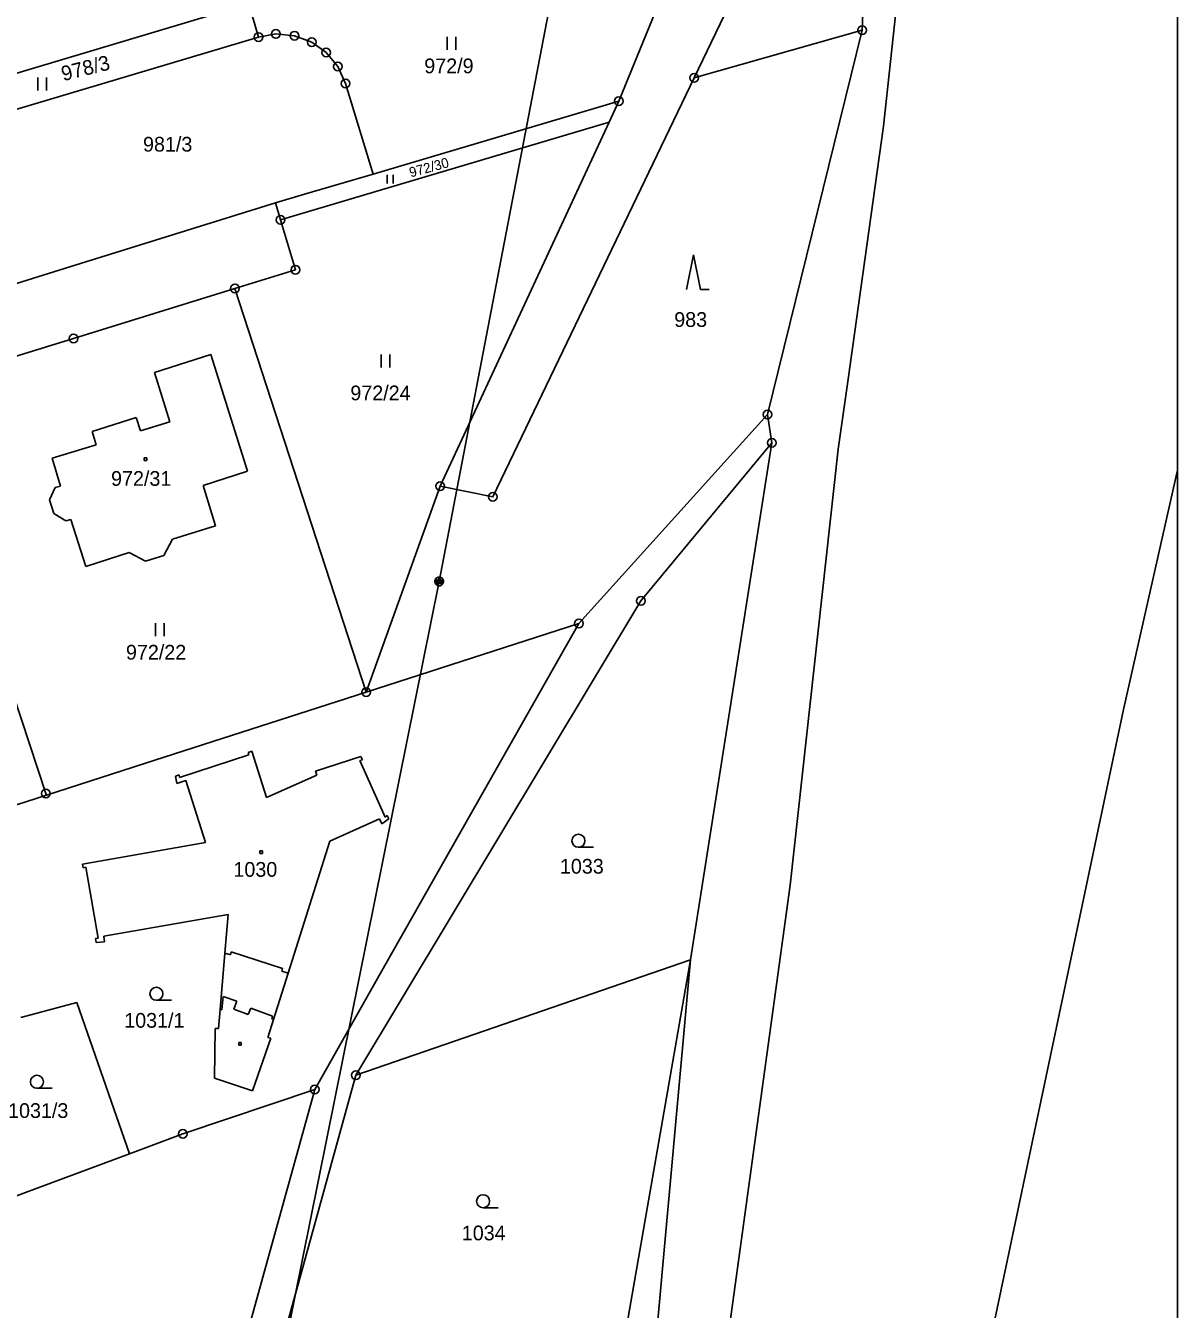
# Model space of a CAD drawing. Extents: x -468021 to -466942, y -1130484 to -1128584.
# Drawn here: x -467074.6 to -466941.7, y -1129387.9 to -1129239.8 of the extents above; entities that cross this region are included whole.
import ezdxf

# ---------------------------------------------------------------- set-up
doc = ezdxf.new("R2010")
doc.units = 0
doc.layers.add('Default', color=7, linetype='Continuous')
doc.layers.add('DKM', color=7, linetype='Continuous')

msp = doc.modelspace()

# ---------------------------------------------------------------- linework, layer by layer
at = {"layer": 'Default'}
msp.add_lwpolyline([(-468020.6, -1128583.91), (-466941.68, -1128583.91), (-466941.68, -1130484.41), (-468020.6, -1130484.41)], close=True, dxfattribs=at)
at = {"layer": 'DKM'}
for p, q in [((-466975.58, -1129251.34), (-466972.08, -1129218.81)), ((-467011.96, -1129226.44), (-467026.85, -1129303.88)), ((-466977.62, -1129228.82), (-466978.04, -1129240.28)), ((-466997.42, -1129245.79), (-466991.07, -1129232.49)), ((-467006.12, -1129248.46), (-467000.72, -1129235.28)), ((-467048.81, -1129237.23), (-467132.13, -1129262.11)), ((-467047.69, -1129241.07), (-467048.81, -1129237.23)), ((-467047.69, -1129241.07), (-467045.7, -1129240.72)), ((-467045.7, -1129240.72), (-467043.55, -1129240.92)), ((-467043.55, -1129240.92), (-467041.56, -1129241.66)), ((-466997.42, -1129245.79), (-466978.04, -1129240.28)), ((-466978.04, -1129240.28), (-466988.98, -1129284.63)), ((-467047.69, -1129241.07), (-467083.32, -1129251.71)), ((-467041.56, -1129241.66), (-467039.9, -1129242.85)), ((-467025.91, -1129242.55), (-467025.91, -1129241.05)), ((-467024.91, -1129241.05), (-467024.91, -1129242.55)), ((-467039.9, -1129242.85), (-467038.55, -1129244.47)), ((-467038.55, -1129244.47), (-467037.67, -1129246.43)), ((-467073.14, -1129247.24), (-467073.14, -1129245.74)), ((-467072.14, -1129245.74), (-467072.14, -1129247.24)), ((-467037.67, -1129246.43), (-467034.45, -1129256.89)), ((-467020.65, -1129294.12), (-466997.42, -1129245.79)), ((-467034.45, -1129256.89), (-467006.12, -1129248.46)), ((-467006.12, -1129248.46), (-467007.25, -1129250.89)), ((-467007.25, -1129250.89), (-467045.15, -1129262.17)), ((-467026.74, -1129292.9), (-467007.25, -1129250.89)), ((-466979.66, -1129280.55), (-466975.58, -1129251.34)), ((-467042.4, -1129259.2), (-467034.45, -1129256.89)), ((-467032.85, -1129257.97), (-467032.85, -1129256.97)), ((-467032.17, -1129256.97), (-467032.17, -1129257.97)), ((-467069.36, -1129267.56), (-467045.74, -1129260.19)), ((-467045.74, -1129260.19), (-467042.4, -1129259.2)), ((-467045.15, -1129262.17), (-467045.74, -1129260.19)), ((-467045.15, -1129262.17), (-467043.44, -1129267.92)), ((-467077.6, -1129270.12), (-467069.36, -1129267.56)), ((-466998.31, -1129270.2), (-466997.51, -1129266.2)), ((-466997.51, -1129266.2), (-466996.71, -1129270.2)), ((-467043.44, -1129267.92), (-467050.41, -1129270.08)), ((-467050.41, -1129270.08), (-467069.03, -1129275.85)), ((-467035.27, -1129316.66), (-467050.41, -1129270.08)), ((-466996.71, -1129270.2), (-466995.71, -1129270.2)), ((-467069.03, -1129275.85), (-467087.66, -1129281.62)), ((-467053.18, -1129277.72), (-467059.68, -1129279.78)), ((-467048.98, -1129291.17), (-467053.18, -1129277.72)), ((-467033.53, -1129279.21), (-467033.53, -1129277.71)), ((-467032.53, -1129277.71), (-467032.53, -1129279.21)), ((-467059.68, -1129279.78), (-467057.92, -1129285.48)), ((-466980.82, -1129288.64), (-466979.66, -1129280.55)), ((-467061.81, -1129284.98), (-467066.9, -1129286.59)), ((-467061.33, -1129286.53), (-467061.81, -1129284.98)), ((-467010.72, -1129308.74), (-466988.98, -1129284.63)), ((-466988.98, -1129284.63), (-466988.48, -1129287.89)), ((-467066.9, -1129286.59), (-467066.44, -1129288.11)), ((-467057.92, -1129285.48), (-467061.33, -1129286.53)), ((-467066.44, -1129288.11), (-467071.52, -1129289.67)), ((-467003.57, -1129306.13), (-466988.48, -1129287.89)), ((-466988.48, -1129287.89), (-466997.85, -1129347.57)), ((-467071.52, -1129289.67), (-467070.53, -1129292.88)), ((-467060.89, -1129289.62), (-467060.59, -1129289.62)), ((-467060.89, -1129289.92), (-467060.89, -1129289.62)), ((-467060.59, -1129289.62), (-467060.59, -1129289.92)), ((-466986.37, -1129338.94), (-466980.82, -1129288.64)), ((-467060.59, -1129289.92), (-467060.89, -1129289.92)), ((-467054.08, -1129292.83), (-467048.98, -1129291.17)), ((-466947.89, -1129318.68), (-466941.68, -1129291.06)), ((-467071.15, -1129293.07), (-467071.82, -1129294.49)), ((-467070.53, -1129292.88), (-467071.15, -1129293.07)), ((-467052.64, -1129297.48), (-467054.08, -1129292.83)), ((-467035.27, -1129316.66), (-467026.74, -1129292.9)), ((-467026.74, -1129292.9), (-467020.65, -1129294.12)), ((-467071.82, -1129294.49), (-467071.31, -1129296.06)), ((-467071.31, -1129296.06), (-467069.94, -1129296.9)), ((-467069.94, -1129296.9), (-467069.34, -1129296.74)), ((-467069.34, -1129296.74), (-467067.62, -1129302.15)), ((-467057.63, -1129299.02), (-467052.64, -1129297.48)), ((-467058.63, -1129300.9), (-467057.63, -1129299.02)), ((-467067.62, -1129302.15), (-467062.6, -1129300.56)), ((-467062.6, -1129300.56), (-467060.73, -1129301.54)), ((-467060.73, -1129301.54), (-467058.63, -1129300.9)), ((-467026.85, -1129303.88), (-467062.57, -1129480.89)), ((-467027.35, -1129303.78), (-467027.25, -1129303.58)), ((-467027.35, -1129303.98), (-467027.35, -1129303.78)), ((-467027.25, -1129304.18), (-467027.35, -1129303.98)), ((-467027.25, -1129303.58), (-467027.15, -1129303.48)), ((-467027.15, -1129304.28), (-467027.25, -1129304.18)), ((-467027.15, -1129303.48), (-467026.95, -1129303.38)), ((-467027.15, -1129303.68), (-467027.15, -1129304.08)), ((-467027.15, -1129304.08), (-467026.95, -1129304.18)), ((-467026.95, -1129304.38), (-467027.15, -1129304.28)), ((-467026.95, -1129303.38), (-467026.75, -1129303.38)), ((-467026.95, -1129304.18), (-467026.95, -1129303.58)), ((-467026.95, -1129303.58), (-467026.75, -1129303.58)), ((-467026.75, -1129304.38), (-467026.95, -1129304.38)), ((-467026.75, -1129303.38), (-467026.55, -1129303.48)), ((-467026.75, -1129303.58), (-467026.75, -1129304.18)), ((-467026.75, -1129304.18), (-467026.55, -1129304.08)), ((-467026.55, -1129304.28), (-467026.75, -1129304.38)), ((-467026.55, -1129303.48), (-467026.45, -1129303.58)), ((-467026.55, -1129304.08), (-467026.55, -1129303.68)), ((-467026.45, -1129304.18), (-467026.55, -1129304.28)), ((-467026.45, -1129303.58), (-467026.35, -1129303.78)), ((-467026.35, -1129303.98), (-467026.45, -1129304.18)), ((-467026.35, -1129303.78), (-467026.35, -1129303.98)), ((-467079.95, -1129304.98), (-467072.24, -1129328.35)), ((-467036.47, -1129360.88), (-467003.57, -1129306.13)), ((-467059.59, -1129310.21), (-467059.59, -1129308.71)), ((-467058.59, -1129308.71), (-467058.59, -1129310.21)), ((-467010.72, -1129308.74), (-467035.27, -1129316.66)), ((-467033.62, -1129349.1), (-467010.72, -1129308.74)), ((-467035.27, -1129316.66), (-467059.65, -1129324.52)), ((-466964.6, -1129397.88), (-466947.89, -1129318.68)), ((-467056.81, -1129326.52), (-467048.81, -1129323.9)), ((-467048.89, -1129323.62), (-467048.48, -1129323.48)), ((-467048.81, -1129323.9), (-467048.89, -1129323.62)), ((-467048.48, -1129323.48), (-467046.76, -1129328.84)), ((-467059.65, -1129324.52), (-467072.17, -1129328.56)), ((-467041.12, -1129325.77), (-467035.88, -1129324.08)), ((-467035.71, -1129324.48), (-467035.99, -1129324.57)), ((-467035.99, -1129324.57), (-467033.09, -1129331.08)), ((-467035.88, -1129324.08), (-467035.71, -1129324.48)), ((-467057.28, -1129326.36), (-467056.86, -1129326.22)), ((-467057.13, -1129327.2), (-467057.28, -1129326.36)), ((-467056.86, -1129326.22), (-467056.81, -1129326.52)), ((-467046.76, -1129328.84), (-467040.96, -1129326.26)), ((-467040.96, -1129326.26), (-467041.12, -1129325.77)), ((-467056.08, -1129326.88), (-467057.13, -1129327.2)), ((-467053.8, -1129334.01), (-467056.08, -1129326.88)), ((-467072.17, -1129328.56), (-467107.66, -1129340.01)), ((-467072.24, -1129328.35), (-467072.17, -1129328.56)), ((-467033.74, -1129331.3), (-467039.48, -1129333.85)), ((-467033.48, -1129331.88), (-467033.74, -1129331.3)), ((-467032.66, -1129331.3), (-467033.48, -1129331.88)), ((-467033.09, -1129331.08), (-467032.84, -1129330.91)), ((-467032.84, -1129330.91), (-467032.66, -1129331.3)), ((-467068.01, -1129336.5), (-467053.8, -1129334.01)), ((-467039.48, -1129333.85), (-467044.28, -1129349.09)), ((-467047.53, -1129334.98), (-467047.23, -1129334.98)), ((-467047.53, -1129335.28), (-467047.53, -1129334.98)), ((-467047.23, -1129335.28), (-467047.53, -1129335.28)), ((-467047.23, -1129334.98), (-467047.23, -1129335.28)), ((-467010.78, -1129334.57), (-467009.03, -1129334.57)), ((-467067.92, -1129336.93), (-467068.01, -1129336.5)), ((-467067.62, -1129336.88), (-467067.92, -1129336.93)), ((-467066.19, -1129345.07), (-467067.62, -1129336.88)), ((-466994.74, -1129400.09), (-466986.37, -1129338.94)), ((-467051.21, -1129342.33), (-467065.56, -1129344.84)), ((-467051.57, -1129346.8), (-467051.21, -1129342.33)), ((-467066.49, -1129345.1), (-467066.19, -1129345.07)), ((-467066.42, -1129345.54), (-467066.49, -1129345.1)), ((-467065.46, -1129345.47), (-467066.42, -1129345.54)), ((-467065.56, -1129344.84), (-467065.46, -1129345.47)), ((-467052.11, -1129353.3), (-467051.57, -1129346.8)), ((-467051.57, -1129346.8), (-467050.91, -1129346.99)), ((-467050.91, -1129346.99), (-467050.86, -1129346.64)), ((-467050.86, -1129346.64), (-467044.91, -1129348.54)), ((-466997.85, -1129347.57), (-467036.47, -1129360.88)), ((-467006, -1129394.33), (-466997.85, -1129347.57)), ((-467002.47, -1129398.44), (-466997.85, -1129347.57)), ((-467044.91, -1129348.54), (-467045.01, -1129348.85)), ((-467045.01, -1129348.85), (-467044.28, -1129349.09)), ((-467044.28, -1129349.09), (-467045.98, -1129354.43)), ((-467041.21, -1129362.52), (-467033.62, -1129349.1)), ((-467051.76, -1129351.78), (-467051.91, -1129353.32)), ((-467050.21, -1129352.34), (-467051.76, -1129351.78)), ((-467075.11, -1129354.21), (-467068.66, -1129352.46)), ((-467068.66, -1129352.46), (-467062.59, -1129369.93)), ((-467059.48, -1129352.22), (-467057.73, -1129352.22)), ((-467052.32, -1129355.49), (-467052.11, -1129353.3)), ((-467051.91, -1129353.32), (-467052.11, -1129353.3)), ((-467050.56, -1129353.26), (-467050.21, -1129352.34)), ((-467048.87, -1129353.87), (-467050.56, -1129353.26)), ((-467048.6, -1129353.13), (-467048.87, -1129353.87)), ((-467046.08, -1129354.06), (-467048.6, -1129353.13)), ((-467045.98, -1129354.43), (-467046.61, -1129356.5)), ((-467046.17, -1129354.37), (-467046.08, -1129354.06)), ((-467045.98, -1129354.43), (-467046.17, -1129354.37)), ((-467052.78, -1129361.2), (-467052.68, -1129355.48)), ((-467052.68, -1129355.48), (-467052.32, -1129355.49)), ((-467049.98, -1129357.1), (-467049.68, -1129357.1)), ((-467049.98, -1129357.4), (-467049.98, -1129357.1)), ((-467049.68, -1129357.4), (-467049.98, -1129357.4)), ((-467049.68, -1129357.1), (-467049.68, -1129357.4)), ((-467046.27, -1129356.6), (-467048.4, -1129362.66)), ((-467046.61, -1129356.5), (-467046.27, -1129356.6)), ((-467036.47, -1129360.88), (-467051.82, -1129416.46)), ((-467073.26, -1129362.38), (-467071.51, -1129362.38)), ((-467048.4, -1129362.66), (-467052.78, -1129361.2)), ((-467056.85, -1129418.89), (-467041.21, -1129362.52)), ((-467056.42, -1129367.64), (-467041.21, -1129362.52)), ((-467062.59, -1129369.93), (-467056.42, -1129367.64)), ((-467100.42, -1129383.97), (-467062.59, -1129369.93)), ((-467021.78, -1129376.16), (-467020.03, -1129376.16))]:
    msp.add_line(p, q, dxfattribs=at)
for centre, radius in [((-467047.69, -1129241.07), 0.5), ((-467045.7, -1129240.72), 0.5), ((-467045.7, -1129240.72), 0.01), ((-467043.55, -1129240.92), 0.5), ((-467043.55, -1129240.92), 0.01), ((-466978.04, -1129240.28), 0.5), ((-466978.04, -1129240.28), 0.01), ((-467047.69, -1129241.07), 0.01), ((-467041.56, -1129241.66), 0.5), ((-467041.56, -1129241.66), 0.01), ((-467039.9, -1129242.85), 0.5), ((-467039.9, -1129242.85), 0.01), ((-467038.55, -1129244.47), 0.5), ((-467038.55, -1129244.47), 0.01), ((-466997.42, -1129245.79), 0.5), ((-467037.67, -1129246.43), 0.5), ((-467037.67, -1129246.43), 0.01), ((-466997.42, -1129245.79), 0.01), ((-467006.12, -1129248.46), 0.5), ((-467006.12, -1129248.46), 0.01), ((-467045.15, -1129262.17), 0.5), ((-467045.15, -1129262.17), 0.01), ((-467043.44, -1129267.92), 0.5), ((-467043.44, -1129267.92), 0.01), ((-467050.41, -1129270.08), 0.5), ((-467050.41, -1129270.08), 0.01), ((-467069.03, -1129275.85), 0.5), ((-467069.03, -1129275.85), 0.01), ((-466988.98, -1129284.63), 0.5), ((-466988.98, -1129284.63), 0.01), ((-466988.48, -1129287.89), 0.5), ((-466988.48, -1129287.89), 0.01), ((-467026.74, -1129292.9), 0.5), ((-467026.74, -1129292.9), 0.01), ((-467020.65, -1129294.12), 0.5), ((-467020.65, -1129294.12), 0.01), ((-467003.57, -1129306.13), 0.5), ((-467003.57, -1129306.13), 0.01), ((-467010.72, -1129308.74), 0.5), ((-467010.72, -1129308.74), 0.01), ((-467035.27, -1129316.66), 0.5), ((-467035.27, -1129316.66), 0.01), ((-467072.24, -1129328.35), 0.5), ((-467072.24, -1129328.35), 0.01), ((-467010.78, -1129333.82), 0.75), ((-467059.48, -1129351.47), 0.75), ((-467073.26, -1129361.63), 0.75), ((-467036.47, -1129360.88), 0.5), ((-467036.47, -1129360.88), 0.01), ((-467041.21, -1129362.52), 0.5), ((-467041.21, -1129362.52), 0.01), ((-467056.42, -1129367.64), 0.5), ((-467056.42, -1129367.64), 0.01), ((-467021.78, -1129375.41), 0.75)]:
    msp.add_circle(centre, radius, dxfattribs=at)

# ---------------------------------------------------------------- texts
for s, height, rotation, p in [('978/3', 1.7, 14.074, (-467070.22, -1129246.17)), ('972/30', 1.14, 15.2244, (-467030.13, -1129257.28))]:
    msp.add_text(s, height=height, rotation=rotation, dxfattribs=at).set_placement(p)
for s, p in [('972/9', (-467028.57, -1129245.25)), ('981/3', (-467061.02, -1129254.29)), ('983', (-466999.73, -1129274.52)), ('972/24', (-467037.1, -1129282.99)), ('972/31', (-467064.71, -1129292.86)), ('972/22', (-467062.99, -1129312.91)), ('1030', (-467050.59, -1129337.97)), ('1033', (-467012.92, -1129337.61)), ('1031/1', (-467063.19, -1129355.39)), ('1031/3', (-467076.59, -1129365.8)), ('1034', (-467024.24, -1129379.92))]:
    msp.add_text(s, height=1.7, dxfattribs=at).set_placement(p)

doc.saveas('drawing.dxf')
